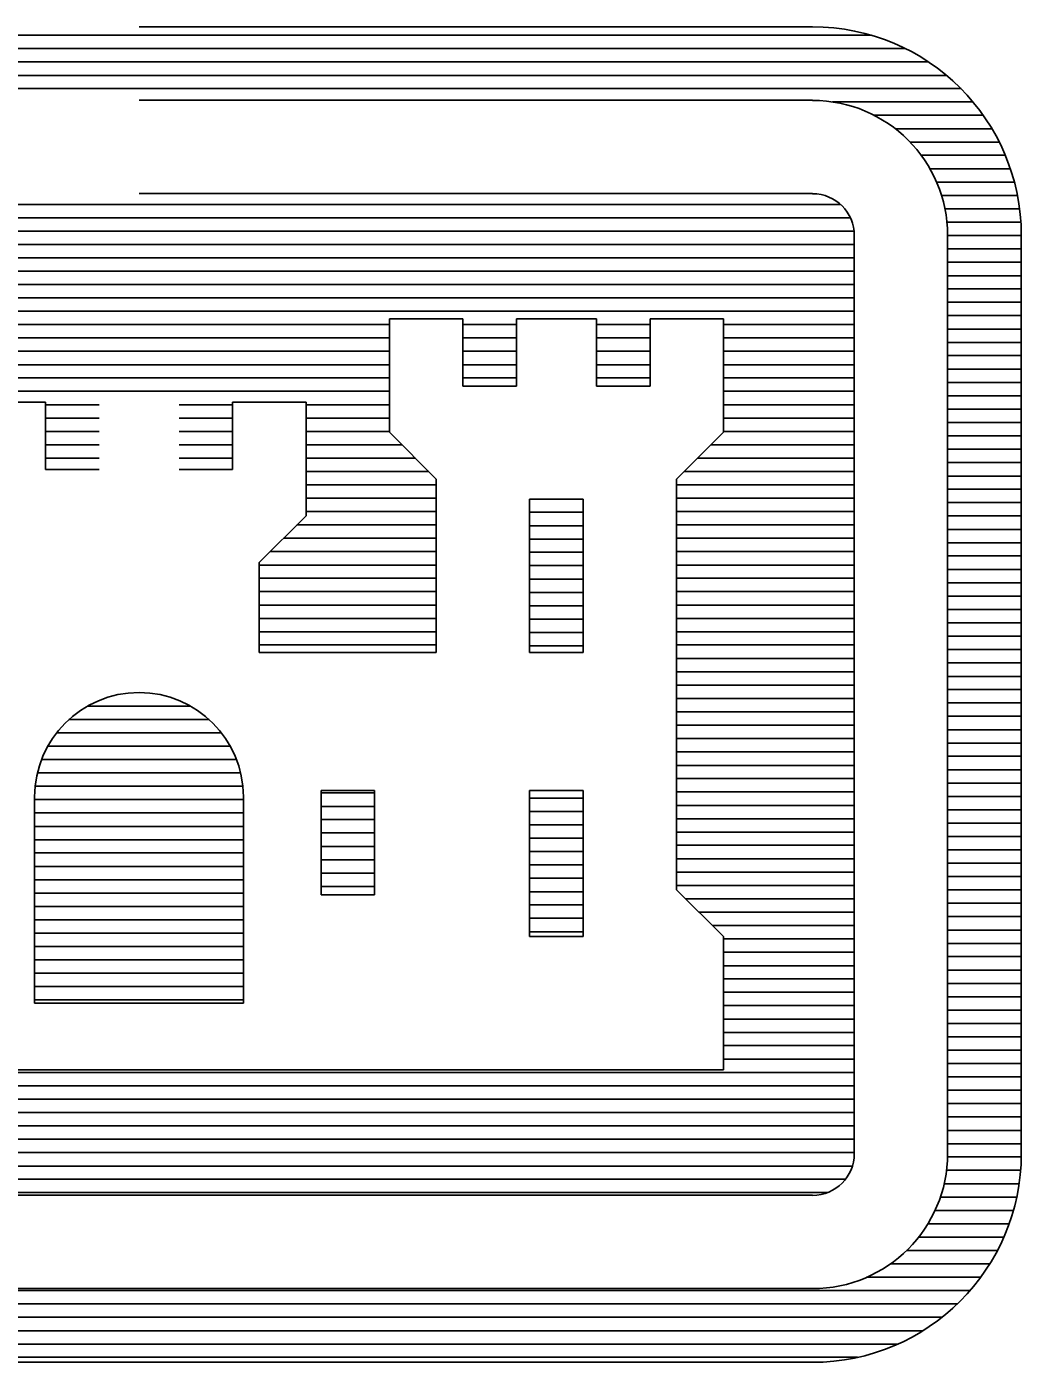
# Model space of a CAD drawing. Extents: x 0 to 320, y -4 to 473.
# Drawn here: x 23.0169 to 23.0672, y -3.8095 to -3.7419 of the extents above; entities that cross this region are included whole.
import ezdxf

# ---------------------------------------------------------------- set-up
doc = ezdxf.new("R2010")
doc.units = 0
doc.layers.add('Level 1', color=7, linetype='Continuous')

msp = doc.modelspace()

# ---------------------------------------------------------------- linework, layer by layer
at = {"layer": 'Level 1'}
for p, q in [((22.985576, -3.742374), (23.022596, -3.742374)), ((23.022596, -3.741947), (23.056638, -3.741947)), ((23.059617, -3.742374), (23.022596, -3.742374)), ((22.983857, -3.743051), (23.022596, -3.743051)), ((23.061336, -3.743051), (23.022596, -3.743051)), ((22.982701, -3.743729), (23.022596, -3.743729)), ((23.062492, -3.743729), (23.022596, -3.743729)), ((22.981784, -3.744406), (23.022596, -3.744406)), ((23.063409, -3.744406), (23.022596, -3.744406)), ((22.981055, -3.745072), (23.022596, -3.745072)), ((23.064138, -3.745072), (23.022596, -3.745072)), ((23.022596, -3.745666), (23.056638, -3.745666)), ((23.064742, -3.745749), (23.057638, -3.745749)), ((23.065273, -3.746426), (23.059753, -3.746426)), ((23.06569, -3.747104), (23.060815, -3.747104)), ((23.066065, -3.747781), (23.061565, -3.747781)), ((23.066378, -3.748447), (23.062128, -3.748447)), ((23.066628, -3.749124), (23.062565, -3.749124)), ((23.066836, -3.749801), (23.062898, -3.749801)), ((23.022596, -3.750385), (23.056638, -3.750385)), ((23.066982, -3.750479), (23.063148, -3.750479)), ((22.987148, -3.750926), (23.022596, -3.750926)), ((23.058044, -3.750926), (23.022596, -3.750926)), ((23.067096, -3.751156), (23.063326, -3.751156)), ((22.986648, -3.751604), (23.022596, -3.751604)), ((23.058544, -3.751604), (23.022596, -3.751604)), ((23.067169, -3.751822), (23.063461, -3.751822)), ((22.986451, -3.752281), (23.022596, -3.752281)), ((23.058742, -3.752281), (23.022596, -3.752281)), ((23.058742, -3.752489), (23.058742, -3.798895)), ((23.063461, -3.752489), (23.063461, -3.798895)), ((23.06718, -3.752499), (23.063461, -3.752499)), ((23.06718, -3.752489), (23.06718, -3.798895)), ((22.986451, -3.752947), (23.022596, -3.752947)), ((23.058742, -3.752947), (23.022596, -3.752947)), ((23.06718, -3.753176), (23.063461, -3.753176)), ((22.986451, -3.753624), (23.022596, -3.753624)), ((23.058742, -3.753624), (23.022596, -3.753624)), ((23.06718, -3.753854), (23.063461, -3.753854)), ((22.986451, -3.754301), (23.022596, -3.754301)), ((23.058742, -3.754301), (23.022596, -3.754301)), ((23.06718, -3.754531), (23.063461, -3.754531)), ((22.986451, -3.754979), (23.022596, -3.754979)), ((23.058742, -3.754979), (23.022596, -3.754979)), ((23.06718, -3.755197), (23.063461, -3.755197)), ((22.986451, -3.755656), (23.022596, -3.755656)), ((23.058742, -3.755656), (23.022596, -3.755656)), ((23.06718, -3.755874), (23.063461, -3.755874)), ((22.986451, -3.756322), (23.022596, -3.756322)), ((23.058742, -3.756322), (23.022596, -3.756322)), ((23.06718, -3.756551), (23.063461, -3.756551)), ((23.00994, -3.756999), (23.022596, -3.756999)), ((23.035253, -3.756999), (23.022596, -3.756999)), ((23.035253, -3.762447), (23.035253, -3.756708)), ((23.035253, -3.756708), (23.038961, -3.756708)), ((23.038961, -3.760114), (23.038961, -3.756708)), ((23.041669, -3.756999), (23.038961, -3.756999)), ((23.045711, -3.756708), (23.041669, -3.756708)), ((23.041669, -3.756708), (23.041669, -3.760114)), ((23.045711, -3.760114), (23.045711, -3.756708)), ((23.048419, -3.756999), (23.045711, -3.756999)), ((23.052128, -3.756708), (23.048419, -3.756708)), ((23.048419, -3.756708), (23.048419, -3.760114)), ((23.052128, -3.756708), (23.052128, -3.762447)), ((23.058742, -3.756999), (23.052128, -3.756999)), ((23.06718, -3.757229), (23.063461, -3.757229)), ((23.00994, -3.757676), (23.022596, -3.757676)), ((23.035253, -3.757676), (23.022596, -3.757676)), ((23.041669, -3.757676), (23.038961, -3.757676)), ((23.048419, -3.757676), (23.045711, -3.757676)), ((23.058742, -3.757676), (23.052128, -3.757676)), ((23.06718, -3.757906), (23.063461, -3.757906)), ((23.00994, -3.758354), (23.022596, -3.758354)), ((23.035253, -3.758354), (23.022596, -3.758354)), ((23.041669, -3.758354), (23.038961, -3.758354)), ((23.048419, -3.758354), (23.045711, -3.758354)), ((23.058742, -3.758354), (23.052128, -3.758354)), ((23.06718, -3.758572), (23.063461, -3.758572)), ((23.00994, -3.759031), (23.022596, -3.759031)), ((23.035253, -3.759031), (23.022596, -3.759031)), ((23.041669, -3.759031), (23.038961, -3.759031)), ((23.048419, -3.759031), (23.045711, -3.759031)), ((23.058742, -3.759031), (23.052128, -3.759031)), ((23.06718, -3.759249), (23.063461, -3.759249)), ((23.00994, -3.759697), (23.022596, -3.759697)), ((23.035253, -3.759697), (23.022596, -3.759697)), ((23.041669, -3.759697), (23.038961, -3.759697)), ((23.048419, -3.759697), (23.045711, -3.759697)), ((23.058742, -3.759697), (23.052128, -3.759697)), ((23.06718, -3.759926), (23.063461, -3.759926)), ((23.00994, -3.760374), (23.022596, -3.760374)), ((23.035253, -3.760374), (23.022596, -3.760374)), ((23.038961, -3.760114), (23.041669, -3.760114)), ((23.048419, -3.760114), (23.045711, -3.760114)), ((23.058742, -3.760374), (23.052128, -3.760374)), ((23.06718, -3.760604), (23.063461, -3.760604)), ((23.014159, -3.760926), (23.017867, -3.760926)), ((23.017867, -3.760926), (23.017867, -3.764333)), ((23.017867, -3.761051), (23.020576, -3.761051)), ((23.027326, -3.761051), (23.024617, -3.761051)), ((23.031034, -3.760926), (23.027326, -3.760926)), ((23.027326, -3.760926), (23.027326, -3.764333)), ((23.031034, -3.760926), (23.031034, -3.766666)), ((23.035253, -3.761051), (23.031034, -3.761051)), ((23.058742, -3.761051), (23.052128, -3.761051)), ((23.06718, -3.761281), (23.063461, -3.761281)), ((23.017867, -3.761729), (23.020576, -3.761729)), ((23.027326, -3.761729), (23.024617, -3.761729)), ((23.035253, -3.761729), (23.031034, -3.761729)), ((23.058742, -3.761729), (23.052128, -3.761729)), ((23.06718, -3.761947), (23.063461, -3.761947)), ((23.017867, -3.762406), (23.020576, -3.762406)), ((23.027326, -3.762406), (23.024617, -3.762406)), ((23.035253, -3.762406), (23.031034, -3.762406)), ((23.035253, -3.762447), (23.037617, -3.764812)), ((23.052128, -3.762447), (23.049763, -3.764812)), ((23.058742, -3.762406), (23.052128, -3.762406)), ((23.06718, -3.762624), (23.063461, -3.762624)), ((23.017867, -3.763072), (23.020576, -3.763072)), ((23.027326, -3.763072), (23.024617, -3.763072)), ((23.035888, -3.763072), (23.031034, -3.763072)), ((23.058742, -3.763072), (23.051503, -3.763072)), ((23.06718, -3.763301), (23.063461, -3.763301)), ((23.017867, -3.763749), (23.020576, -3.763749)), ((23.027326, -3.763749), (23.024617, -3.763749)), ((23.036565, -3.763749), (23.031034, -3.763749)), ((23.058742, -3.763749), (23.050826, -3.763749)), ((23.06718, -3.763979), (23.063461, -3.763979)), ((23.017867, -3.764333), (23.020576, -3.764333)), ((23.027326, -3.764333), (23.024617, -3.764333)), ((23.037242, -3.764426), (23.031034, -3.764426)), ((23.058742, -3.764426), (23.050148, -3.764426)), ((23.06718, -3.764656), (23.063461, -3.764656)), ((23.037617, -3.765104), (23.031034, -3.765104)), ((23.037617, -3.773583), (23.037617, -3.764812)), ((23.049763, -3.785572), (23.049763, -3.764812)), ((23.058742, -3.765104), (23.049763, -3.765104)), ((23.06718, -3.765322), (23.063461, -3.765322)), ((23.037617, -3.765781), (23.031034, -3.765781)), ((23.045044, -3.765822), (23.042336, -3.765822)), ((23.042336, -3.765822), (23.042336, -3.773583)), ((23.045044, -3.765822), (23.045044, -3.773583)), ((23.058742, -3.765781), (23.049763, -3.765781)), ((23.06718, -3.765999), (23.063461, -3.765999)), ((23.031034, -3.766666), (23.028669, -3.769031)), ((23.037617, -3.766447), (23.031034, -3.766447)), ((23.045044, -3.766489), (23.042336, -3.766489)), ((23.058742, -3.766447), (23.049763, -3.766447)), ((23.06718, -3.766676), (23.063461, -3.766676)), ((23.037617, -3.767124), (23.030576, -3.767124)), ((23.045044, -3.767166), (23.042336, -3.767166)), ((23.058742, -3.767124), (23.049763, -3.767124)), ((23.06718, -3.767354), (23.063461, -3.767354)), ((23.037617, -3.767801), (23.029898, -3.767801)), ((23.045044, -3.767843), (23.042336, -3.767843)), ((23.058742, -3.767801), (23.049763, -3.767801)), ((23.06718, -3.768031), (23.063461, -3.768031)), ((23.037617, -3.768479), (23.029221, -3.768479)), ((23.045044, -3.76851), (23.042336, -3.76851)), ((23.058742, -3.768479), (23.049763, -3.768479)), ((23.06718, -3.768697), (23.063461, -3.768697)), ((23.028669, -3.773583), (23.028669, -3.769031)), ((23.037617, -3.769156), (23.028669, -3.769156)), ((23.045044, -3.769187), (23.042336, -3.769187)), ((23.058742, -3.769156), (23.049763, -3.769156)), ((23.06718, -3.769374), (23.063461, -3.769374)), ((23.037617, -3.769822), (23.028669, -3.769822)), ((23.045044, -3.769864), (23.042336, -3.769864)), ((23.058742, -3.769822), (23.049763, -3.769822)), ((23.06718, -3.770051), (23.063461, -3.770051)), ((23.037617, -3.770499), (23.028669, -3.770499)), ((23.045044, -3.770541), (23.042336, -3.770541)), ((23.058742, -3.770499), (23.049763, -3.770499)), ((23.06718, -3.770729), (23.063461, -3.770729)), ((23.037617, -3.771176), (23.028669, -3.771176)), ((23.045044, -3.771218), (23.042336, -3.771218)), ((23.058742, -3.771176), (23.049763, -3.771176)), ((23.06718, -3.771406), (23.063461, -3.771406)), ((23.037617, -3.771854), (23.028669, -3.771854)), ((23.045044, -3.771885), (23.042336, -3.771885)), ((23.058742, -3.771854), (23.049763, -3.771854)), ((23.06718, -3.772072), (23.063461, -3.772072)), ((23.037617, -3.772531), (23.028669, -3.772531)), ((23.045044, -3.772562), (23.042336, -3.772562)), ((23.058742, -3.772531), (23.049763, -3.772531)), ((23.06718, -3.772749), (23.063461, -3.772749)), ((23.037617, -3.773197), (23.028669, -3.773197)), ((23.045044, -3.773239), (23.042336, -3.773239)), ((23.058742, -3.773197), (23.049763, -3.773197)), ((23.06718, -3.773426), (23.063461, -3.773426)), ((23.037617, -3.773583), (23.028669, -3.773583)), ((23.042336, -3.773583), (23.045044, -3.773583)), ((23.058742, -3.773874), (23.049763, -3.773874)), ((23.06718, -3.774104), (23.063461, -3.774104)), ((23.058742, -3.774551), (23.049763, -3.774551)), ((23.06718, -3.774781), (23.063461, -3.774781)), ((23.058742, -3.775229), (23.049763, -3.775229)), ((23.06718, -3.775447), (23.063461, -3.775447)), ((23.058742, -3.775906), (23.049763, -3.775906)), ((23.06718, -3.776124), (23.063461, -3.776124)), ((23.019992, -3.776291), (23.022596, -3.776291)), ((23.025201, -3.776291), (23.022596, -3.776291)), ((23.058742, -3.776572), (23.049763, -3.776572)), ((23.06718, -3.776801), (23.063461, -3.776801)), ((23.019055, -3.776958), (23.022596, -3.776958)), ((23.026138, -3.776958), (23.022596, -3.776958)), ((23.058742, -3.777249), (23.049763, -3.777249)), ((23.06718, -3.777479), (23.063461, -3.777479)), ((23.01843, -3.777635), (23.022596, -3.777635)), ((23.026763, -3.777635), (23.022596, -3.777635)), ((23.058742, -3.777926), (23.049763, -3.777926)), ((23.06718, -3.778156), (23.063461, -3.778156)), ((23.017971, -3.778312), (23.022596, -3.778312)), ((23.027221, -3.778312), (23.022596, -3.778312)), ((23.058742, -3.778604), (23.049763, -3.778604)), ((23.06718, -3.778822), (23.063461, -3.778822)), ((23.017669, -3.778989), (23.022596, -3.778989)), ((23.027523, -3.778989), (23.022596, -3.778989)), ((23.058742, -3.779281), (23.049763, -3.779281)), ((23.06718, -3.779499), (23.063461, -3.779499)), ((23.017471, -3.779666), (23.022596, -3.779666)), ((23.027721, -3.779666), (23.022596, -3.779666)), ((23.058742, -3.779947), (23.049763, -3.779947)), ((23.06718, -3.780176), (23.063461, -3.780176)), ((23.017315, -3.780333), (23.022596, -3.780333)), ((23.017315, -3.791301), (23.017315, -3.780874)), ((23.027878, -3.780333), (23.022596, -3.780333)), ((23.027878, -3.791301), (23.027878, -3.780874)), ((23.034492, -3.780551), (23.031794, -3.780551)), ((23.031794, -3.785822), (23.031794, -3.780551)), ((23.034492, -3.780676), (23.031794, -3.780676)), ((23.034492, -3.785822), (23.034492, -3.780551)), ((23.045044, -3.780551), (23.042336, -3.780551)), ((23.042336, -3.787926), (23.042336, -3.780551)), ((23.045044, -3.787926), (23.045044, -3.780551)), ((23.058742, -3.780624), (23.049763, -3.780624)), ((23.06718, -3.780854), (23.063461, -3.780854)), ((23.017315, -3.78101), (23.022596, -3.78101)), ((23.027878, -3.78101), (23.022596, -3.78101)), ((23.034492, -3.781354), (23.031794, -3.781354)), ((23.045044, -3.780937), (23.042336, -3.780937)), ((23.058742, -3.781301), (23.049763, -3.781301)), ((23.06718, -3.781531), (23.063461, -3.781531)), ((23.017315, -3.781687), (23.022596, -3.781687)), ((23.027878, -3.781687), (23.022596, -3.781687)), ((23.034492, -3.78202), (23.031794, -3.78202)), ((23.045044, -3.781614), (23.042336, -3.781614)), ((23.058742, -3.781979), (23.049763, -3.781979)), ((23.06718, -3.782197), (23.063461, -3.782197)), ((23.017315, -3.782364), (23.022596, -3.782364)), ((23.027878, -3.782364), (23.022596, -3.782364)), ((23.034492, -3.782697), (23.031794, -3.782697)), ((23.045044, -3.782291), (23.042336, -3.782291)), ((23.058742, -3.782656), (23.049763, -3.782656)), ((23.06718, -3.782874), (23.063461, -3.782874)), ((23.017315, -3.783041), (23.022596, -3.783041)), ((23.027878, -3.783041), (23.022596, -3.783041)), ((23.034492, -3.783374), (23.031794, -3.783374)), ((23.045044, -3.782958), (23.042336, -3.782958)), ((23.058742, -3.783322), (23.049763, -3.783322)), ((23.06718, -3.783551), (23.063461, -3.783551)), ((23.017315, -3.783708), (23.022596, -3.783708)), ((23.027878, -3.783708), (23.022596, -3.783708)), ((23.034492, -3.784051), (23.031794, -3.784051)), ((23.045044, -3.783635), (23.042336, -3.783635)), ((23.058742, -3.783999), (23.049763, -3.783999)), ((23.06718, -3.784229), (23.063461, -3.784229)), ((23.017315, -3.784385), (23.022596, -3.784385)), ((23.027878, -3.784385), (23.022596, -3.784385)), ((23.034492, -3.784729), (23.031794, -3.784729)), ((23.045044, -3.784312), (23.042336, -3.784312)), ((23.058742, -3.784676), (23.049763, -3.784676)), ((23.06718, -3.784906), (23.063461, -3.784906)), ((23.017315, -3.785062), (23.022596, -3.785062)), ((23.027878, -3.785062), (23.022596, -3.785062)), ((23.034492, -3.785395), (23.031794, -3.785395)), ((23.045044, -3.784989), (23.042336, -3.784989)), ((23.058742, -3.785354), (23.049763, -3.785354)), ((23.052128, -3.787926), (23.049763, -3.785572)), ((23.06718, -3.785572), (23.063461, -3.785572)), ((23.017315, -3.785739), (23.022596, -3.785739)), ((23.027878, -3.785739), (23.022596, -3.785739)), ((23.034492, -3.785822), (23.031794, -3.785822)), ((23.045044, -3.785666), (23.042336, -3.785666)), ((23.058742, -3.786031), (23.050221, -3.786031)), ((23.06718, -3.786249), (23.063461, -3.786249)), ((23.017315, -3.786416), (23.022596, -3.786416)), ((23.027878, -3.786416), (23.022596, -3.786416)), ((23.045044, -3.786333), (23.042336, -3.786333)), ((23.058742, -3.786697), (23.050898, -3.786697)), ((23.06718, -3.786926), (23.063461, -3.786926)), ((23.017315, -3.787083), (23.022596, -3.787083)), ((23.027878, -3.787083), (23.022596, -3.787083)), ((23.045044, -3.78701), (23.042336, -3.78701)), ((23.058742, -3.787374), (23.051576, -3.787374)), ((23.06718, -3.787604), (23.063461, -3.787604)), ((23.017315, -3.78776), (23.022596, -3.78776)), ((23.027878, -3.78776), (23.022596, -3.78776)), ((23.045044, -3.787687), (23.042336, -3.787687)), ((23.045044, -3.787926), (23.042336, -3.787926)), ((23.052128, -3.794676), (23.052128, -3.787926)), ((23.058742, -3.788051), (23.052128, -3.788051)), ((23.06718, -3.788281), (23.063461, -3.788281)), ((23.017315, -3.788437), (23.022596, -3.788437)), ((23.027878, -3.788437), (23.022596, -3.788437)), ((23.058742, -3.788729), (23.052128, -3.788729)), ((23.06718, -3.788947), (23.063461, -3.788947)), ((23.017315, -3.789114), (23.022596, -3.789114)), ((23.027878, -3.789114), (23.022596, -3.789114)), ((23.058742, -3.789406), (23.052128, -3.789406)), ((23.06718, -3.789624), (23.063461, -3.789624)), ((23.017315, -3.789791), (23.022596, -3.789791)), ((23.027878, -3.789791), (23.022596, -3.789791)), ((23.058742, -3.790072), (23.052128, -3.790072)), ((23.06718, -3.790301), (23.063461, -3.790301)), ((23.017315, -3.790458), (23.022596, -3.790458)), ((23.027878, -3.790458), (23.022596, -3.790458)), ((23.058742, -3.790749), (23.052128, -3.790749)), ((23.06718, -3.790979), (23.063461, -3.790979)), ((23.017315, -3.791135), (23.022596, -3.791135)), ((23.017315, -3.791301), (23.022596, -3.791301)), ((23.027878, -3.791135), (23.022596, -3.791135)), ((23.027878, -3.791301), (23.022596, -3.791301)), ((23.058742, -3.791426), (23.052128, -3.791426)), ((23.06718, -3.791656), (23.063461, -3.791656)), ((23.058742, -3.792104), (23.052128, -3.792104)), ((23.06718, -3.792322), (23.063461, -3.792322)), ((23.058742, -3.792781), (23.052128, -3.792781)), ((23.06718, -3.792999), (23.063461, -3.792999)), ((23.058742, -3.793447), (23.052128, -3.793447)), ((23.06718, -3.793676), (23.063461, -3.793676)), ((23.058742, -3.794124), (23.052128, -3.794124)), ((23.06718, -3.794354), (23.063461, -3.794354)), ((22.986451, -3.794801), (23.022596, -3.794801)), ((22.993065, -3.794676), (23.022596, -3.794676)), ((23.052128, -3.794676), (23.022596, -3.794676)), ((23.058742, -3.794801), (23.022596, -3.794801)), ((23.06718, -3.795031), (23.063461, -3.795031)), ((22.986451, -3.795479), (23.022596, -3.795479)), ((23.058742, -3.795479), (23.022596, -3.795479)), ((23.06718, -3.795697), (23.063461, -3.795697)), ((22.986451, -3.796156), (23.022596, -3.796156)), ((23.058742, -3.796156), (23.022596, -3.796156)), ((23.06718, -3.796374), (23.063461, -3.796374)), ((22.986451, -3.796822), (23.022596, -3.796822)), ((23.058742, -3.796822), (23.022596, -3.796822)), ((23.06718, -3.797051), (23.063461, -3.797051)), ((22.986451, -3.797499), (23.022596, -3.797499)), ((23.058742, -3.797499), (23.022596, -3.797499)), ((23.06718, -3.797729), (23.063461, -3.797729)), ((22.986451, -3.798176), (23.022596, -3.798176)), ((23.058742, -3.798176), (23.022596, -3.798176)), ((23.06718, -3.798406), (23.063461, -3.798406)), ((22.986451, -3.798854), (23.022596, -3.798854)), ((23.058742, -3.798854), (23.022596, -3.798854)), ((23.06718, -3.799072), (23.063461, -3.799072)), ((22.986544, -3.799531), (23.022596, -3.799531)), ((23.058648, -3.799531), (23.022596, -3.799531)), ((23.067148, -3.799749), (23.063409, -3.799749)), ((22.986898, -3.800197), (23.022596, -3.800197)), ((23.058294, -3.800197), (23.022596, -3.800197)), ((23.067076, -3.800426), (23.063284, -3.800426)), ((22.987815, -3.800874), (23.022596, -3.800874)), ((22.988555, -3.80101), (23.022596, -3.80101)), ((23.057378, -3.800874), (23.022596, -3.800874)), ((23.056638, -3.80101), (23.022596, -3.80101)), ((23.066951, -3.801104), (23.063096, -3.801104)), ((23.066794, -3.801781), (23.062826, -3.801781)), ((23.066565, -3.802447), (23.062471, -3.802447)), ((23.066294, -3.803124), (23.061992, -3.803124)), ((23.065971, -3.803801), (23.061388, -3.803801)), ((23.065586, -3.804479), (23.060565, -3.804479)), ((23.065128, -3.805156), (23.059367, -3.805156)), ((22.980596, -3.805822), (23.022596, -3.805822)), ((23.022596, -3.805718), (22.988555, -3.805718)), ((23.022596, -3.805718), (23.056638, -3.805718)), ((23.064596, -3.805822), (23.022596, -3.805822)), ((22.981253, -3.806499), (23.022596, -3.806499)), ((23.06394, -3.806499), (23.022596, -3.806499)), ((22.982023, -3.807176), (23.022596, -3.807176)), ((23.063169, -3.807176), (23.022596, -3.807176)), ((22.982982, -3.807854), (23.022596, -3.807854)), ((23.062211, -3.807854), (23.022596, -3.807854)), ((22.984242, -3.808531), (23.022596, -3.808531)), ((23.060951, -3.808531), (23.022596, -3.808531)), ((22.986294, -3.809197), (23.022596, -3.809197)), ((23.058898, -3.809197), (23.022596, -3.809197)), ((23.022596, -3.809447), (22.988555, -3.809447)), ((23.022596, -3.809447), (23.056638, -3.809447))]:
    msp.add_line(p, q, dxfattribs=at)
for centre, radius, start, end in [((23.056636, -3.752498), 0.010547, 0, 90), ((23.056636, -3.752498), 0.006823, 0, 90), ((23.056636, -3.752498), 0.002109, 0, 90), ((23.022594, -3.780873), 0.005273, 90, 180), ((23.022599, -3.780873), 0.005273, 0, 90), ((23.056636, -3.798904), 0.002109, 270, 0), ((23.056636, -3.798904), 0.010547, 270, 0), ((23.056636, -3.798904), 0.006823, 270, 0)]:
    msp.add_arc(centre, radius, start, end, dxfattribs=at)

doc.saveas('drawing.dxf')
